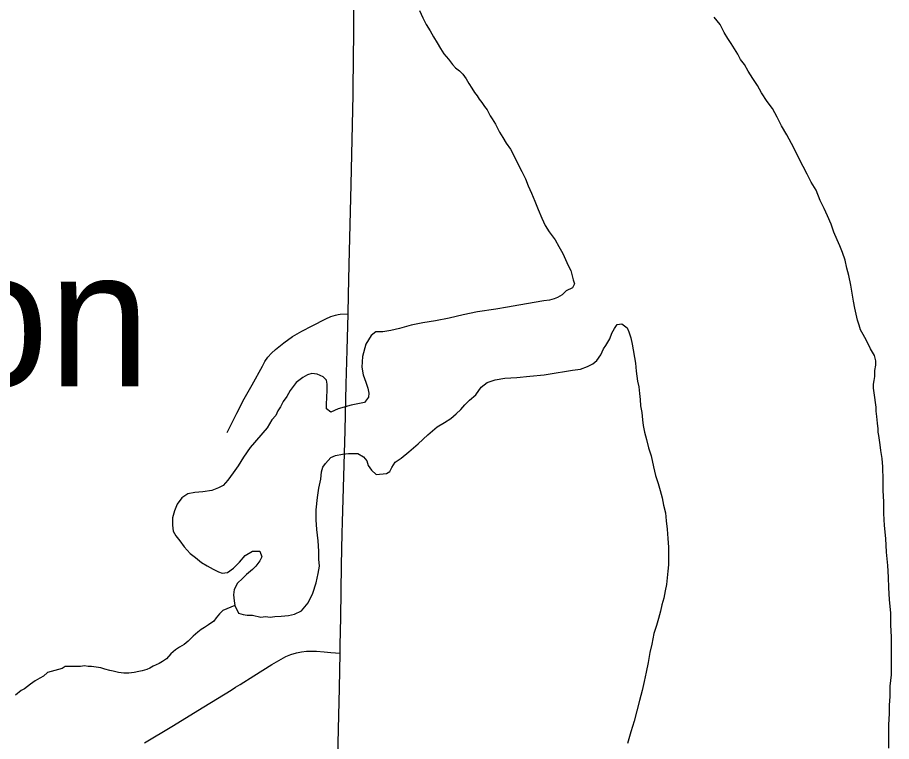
# Model space of a CAD drawing. Extents: x 2.1 to 73.9, y 4 to 26.
# Drawn here: x 46.7329 to 46.9862, y 19.5545 to 19.7643 of the extents above; entities that cross this region are included whole.
import ezdxf

# ---------------------------------------------------------------- set-up
doc = ezdxf.new("R2010")
doc.units = 0
for name, color, linetype in [('GM_X_County_Road', 7, 'Continuous'), ('GM_X_Major_River', 7, 'Continuous'), ('GM_X_Minor_River', 7, 'Continuous'), ('GM_X_Township_Road', 7, 'Continuous'), ('GM_X_Unincorporated_Text', 7, 'Continuous')]:
    doc.layers.add(name, color=color, linetype=linetype)

msp = doc.modelspace()

# ---------------------------------------------------------------- linework, layer by layer
at = {"layer": 'GM_X_County_Road'}
for points in [[(46.83015, 19.74189), (46.83019, 19.74389), (46.83033, 19.7603), (46.83039, 19.76799), (46.83036, 19.77604), (46.83032, 19.78373), (46.83029, 19.78897), (46.83028, 19.79291)], [(46.8287, 19.67847), (46.82883, 19.68394), (46.82905, 19.6926), (46.82961, 19.71591), (46.83015, 19.74189)], [(46.82641, 19.58009), (46.82645, 19.58235), (46.82658, 19.59053), (46.82668, 19.59795), (46.8268, 19.60562), (46.827, 19.61474), (46.82707, 19.61805), (46.82781, 19.64459), (46.82819, 19.65807), (46.82843, 19.66788), (46.8287, 19.67847)], [(46.82577, 19.5498), (46.82595, 19.5581), (46.82622, 19.56994), (46.82641, 19.58009)]]:
    msp.add_lwpolyline(points, dxfattribs=at)
at = {"layer": 'GM_X_Major_River'}
for points in [[(46.84943, 19.76635), (46.85038, 19.76426), (46.85133, 19.76235), (46.85246, 19.76045), (46.85341, 19.75874), (46.85455, 19.75702), (46.8555, 19.75531), (46.85644, 19.75379), (46.85777, 19.75226), (46.85891, 19.75074), (46.85986, 19.74978), (46.861, 19.74883)], [(46.98005, 19.66827), (46.97892, 19.67075), (46.97797, 19.67246), (46.97721, 19.67379), (46.97683, 19.67512), (46.97627, 19.67664), (46.97589, 19.67836), (46.97551, 19.68007), (46.97514, 19.68216), (46.97476, 19.68444), (46.97439, 19.68672), (46.97382, 19.68958), (46.97326, 19.69167), (46.97269, 19.69395), (46.97193, 19.69623), (46.97118, 19.69814), (46.97042, 19.69985), (46.96947, 19.70213), (46.96872, 19.70442), (46.96758, 19.70689), (46.96663, 19.70898), (46.9655, 19.71127), (46.96436, 19.71431), (46.96285, 19.7166), (46.96171, 19.71888), (46.96057, 19.72117), (46.95717, 19.72783), (46.95584, 19.7303), (46.95432, 19.73297), (46.953, 19.73544), (46.95167, 19.73792), (46.95015, 19.74001), (46.94845, 19.74249), (46.94731, 19.74458), (46.94598, 19.74668), (46.94466, 19.74877), (46.94352, 19.75068), (46.94238, 19.7522), (46.94162, 19.75372), (46.94068, 19.75525), (46.93973, 19.75677), (46.93878, 19.75829), (46.93764, 19.76001), (46.93651, 19.76229), (46.9348, 19.76439)], [(46.861, 19.74883), (46.86195, 19.74788), (46.86289, 19.74654), (46.86365, 19.74521), (46.8646, 19.74388), (46.86536, 19.74255), (46.86612, 19.74159), (46.86668, 19.74064), (46.86744, 19.73969), (46.8682, 19.73855), (46.86896, 19.73759), (46.86991, 19.73588), (46.87048, 19.73493), (46.87142, 19.7334), (46.87199, 19.73226), (46.87256, 19.73112), (46.87351, 19.7296), (46.87446, 19.72788), (46.87578, 19.72617), (46.879, 19.7197), (46.88014, 19.7176), (46.8809, 19.71551), (46.88184, 19.71342), (46.88279, 19.71113), (46.88373, 19.70866), (46.88487, 19.70619), (46.88582, 19.70409), (46.88695, 19.70219), (46.88866, 19.6999), (46.8898, 19.698), (46.89093, 19.69591), (46.89169, 19.69419), (46.89245, 19.69248), (46.89321, 19.69096), (46.89358, 19.68982), (46.89396, 19.68829), (46.89434, 19.68715), (46.89377, 19.68601), (46.89186, 19.68507), (46.89072, 19.68393), (46.88939, 19.68318), (46.88844, 19.6828), (46.8871, 19.68242), (46.88539, 19.68224), (46.87817, 19.68093), (46.87493, 19.68037), (46.87151, 19.67981), (46.86618, 19.67906), (46.862, 19.67813), (46.858, 19.67719), (46.85401, 19.67644), (46.8504, 19.67588), (46.84697, 19.67513), (46.84355, 19.67419), (46.84107, 19.67363), (46.83879, 19.67325), (46.83784, 19.67326), (46.8367, 19.67326), (46.83537, 19.67212), (46.83384, 19.66966), (46.83288, 19.66605), (46.83269, 19.66301), (46.83306, 19.66073), (46.83382, 19.65863), (46.83439, 19.65692), (46.83476, 19.6554), (46.83457, 19.65426), (46.83343, 19.65274), (46.82962, 19.65199), (46.82582, 19.65087), (46.82372, 19.64992), (46.8224, 19.65087), (46.8224, 19.6524), (46.82259, 19.65411), (46.8226, 19.65639), (46.8226, 19.6581), (46.82241, 19.65924), (46.82146, 19.66019), (46.81975, 19.66096), (46.81823, 19.66115), (46.8169, 19.66077), (46.81557, 19.66002), (46.81366, 19.6585), (46.81195, 19.65623), (46.81099, 19.65452), (46.80985, 19.653), (46.80909, 19.65149), (46.80832, 19.65035), (46.80775, 19.64902), (46.80661, 19.64769), (46.80527, 19.64541), (46.80032, 19.63973), (46.79841, 19.63688), (46.79688, 19.63442), (46.79536, 19.63233), (46.79383, 19.63024), (46.7925, 19.62873), (46.79117, 19.62797), (46.78926, 19.62722), (46.7866, 19.62684), (46.78432, 19.62666)], [(46.89372, 19.66207), (46.896, 19.66244), (46.89809, 19.66319), (46.89962, 19.66395), (46.90076, 19.6649), (46.9019, 19.6666), (46.90267, 19.66831), (46.90343, 19.66926), (46.90457, 19.67116), (46.90515, 19.67287), (46.90591, 19.67419), (46.90667, 19.67533), (46.90801, 19.67552), (46.90952, 19.67437), (46.91009, 19.67323), (46.91066, 19.67152), (46.91104, 19.66962), (46.91198, 19.6641), (46.91216, 19.66182), (46.91254, 19.65897), (46.91291, 19.65726), (46.9131, 19.65536), (46.91329, 19.65365), (46.91347, 19.65174), (46.91385, 19.64984), (46.91403, 19.64775), (46.91422, 19.64604), (46.9146, 19.64414), (46.91516, 19.64205), (46.91573, 19.63957), (46.91649, 19.63729), (46.91724, 19.63406), (46.91781, 19.63159), (46.91856, 19.6293), (46.91913, 19.62721), (46.91969, 19.62512), (46.92007, 19.62303), (46.92064, 19.62074), (46.92082, 19.61846), (46.9212, 19.61599), (46.92138, 19.61333), (46.92157, 19.61086), (46.92156, 19.60782), (46.92156, 19.60573), (46.92136, 19.60383), (46.92117, 19.60193), (46.92098, 19.60003), (46.92059, 19.59813), (46.92021, 19.59604), (46.91963, 19.59414), (46.91925, 19.59224), (46.91867, 19.59015), (46.9181, 19.58806), (46.91733, 19.58578), (46.91676, 19.58274), (46.91618, 19.58028), (46.91561, 19.57743), (46.91503, 19.57458), (46.91446, 19.57192), (46.91388, 19.56926), (46.91311, 19.56641), (46.91235, 19.56337), (46.91158, 19.56033), (46.91062, 19.5573), (46.90966, 19.55388)], [(46.98534, 19.55251), (46.98534, 19.55612), (46.98535, 19.55935), (46.98555, 19.56258), (46.98555, 19.56505), (46.98575, 19.56752), (46.98575, 19.57057), (46.98614, 19.5738), (46.98615, 19.57722), (46.98616, 19.58102), (46.98616, 19.58482), (46.98598, 19.58824), (46.98599, 19.59166), (46.98561, 19.59565), (46.98543, 19.59907), (46.98524, 19.60212), (46.98506, 19.60554), (46.98469, 19.60934), (46.98451, 19.61333), (46.98414, 19.61713), (46.98395, 19.62056), (46.98396, 19.62398), (46.98377, 19.62721), (46.98378, 19.63025), (46.9836, 19.63405), (46.98341, 19.63652), (46.98304, 19.6388), (46.98285, 19.64051), (46.98266, 19.64185), (46.98248, 19.64318), (46.98229, 19.64413), (46.98229, 19.64508), (46.9821, 19.64679), (46.98192, 19.64869), (46.98173, 19.65021), (46.98173, 19.65135), (46.98117, 19.65553), (46.98098, 19.65686), (46.98098, 19.65801), (46.98118, 19.65914), (46.98137, 19.66028), (46.98137, 19.662), (46.98157, 19.66352), (46.98157, 19.66485), (46.98119, 19.66637), (46.98005, 19.66827)], [(46.78432, 19.62666), (46.78223, 19.62629), (46.78051, 19.62515), (46.77918, 19.62326), (46.77841, 19.62136), (46.77784, 19.61927), (46.77784, 19.61718), (46.77802, 19.61547), (46.77878, 19.61413), (46.77992, 19.61261), (46.78125, 19.6109), (46.78295, 19.60899), (46.78447, 19.60784), (46.78618, 19.60632), (46.78789, 19.60536), (46.7896, 19.60441), (46.79112, 19.60364), (46.79226, 19.60326), (46.79378, 19.60345), (46.79549, 19.60477), (46.79721, 19.60648), (46.79892, 19.60837), (46.80102, 19.6097), (46.80311, 19.60969), (46.80368, 19.60798), (46.8031, 19.60684), (46.80196, 19.60532), (46.80101, 19.60437), (46.79929, 19.60286), (46.79815, 19.60172), (46.79663, 19.6004), (46.79567, 19.5985), (46.79548, 19.59698), (46.79566, 19.59527), (46.79585, 19.59394), (46.79699, 19.59165), (46.79832, 19.59127), (46.79946, 19.59108), (46.80098, 19.59107), (46.80345, 19.59049), (46.80478, 19.59068), (46.80611, 19.59049), (46.80744, 19.59067), (46.80935, 19.59086), (46.81144, 19.59104), (46.81315, 19.59142), (46.81524, 19.59236), (46.81715, 19.59463), (46.81849, 19.59748), (46.81944, 19.60052), (46.82002, 19.60318), (46.8204, 19.60527), (46.82022, 19.60736), (46.82022, 19.60964), (46.82004, 19.61268), (46.81966, 19.61591), (46.81948, 19.61876), (46.81948, 19.62161), (46.81987, 19.62523), (46.82026, 19.62789), (46.82083, 19.63054), (46.82103, 19.63263), (46.82141, 19.63396), (46.82217, 19.6351), (46.8237, 19.63681), (46.82503, 19.63737), (46.82712, 19.63775), (46.82883, 19.63793), (46.83035, 19.63793), (46.8315, 19.63792), (46.83321, 19.63697), (46.83415, 19.63583), (46.83453, 19.63449), (46.83548, 19.63316), (46.83681, 19.63183), (46.83985, 19.6322), (46.8408, 19.63277), (46.84137, 19.6339), (46.84233, 19.63542), (46.84404, 19.63656), (46.84633, 19.63845), (46.84899, 19.64072), (46.85185, 19.64338), (46.85452, 19.64565), (46.85661, 19.64697), (46.85852, 19.64811), (46.86004, 19.64943), (46.86137, 19.65076), (46.86252, 19.65209), (46.86385, 19.65341), (46.86575, 19.65493), (46.86728, 19.6572), (46.86899, 19.65853), (46.87128, 19.65928), (46.87413, 19.65984), (46.87755, 19.66002), (46.88136, 19.66039), (46.88554, 19.66076), (46.88896, 19.66132), (46.89144, 19.66169), (46.89372, 19.66207)]]:
    msp.add_lwpolyline(points, dxfattribs=at)
at = {"layer": 'GM_X_Minor_River'}
msp.add_lwpolyline([(46.79585, 19.59394), (46.79243, 19.59243), (46.79148, 19.59148), (46.79052, 19.59034), (46.78976, 19.58939), (46.78824, 19.58826), (46.78709, 19.5875), (46.78614, 19.58693), (46.78519, 19.58618), (46.78386, 19.58504), (46.78233, 19.58353), (46.78119, 19.58258), (46.77986, 19.58182), (46.77871, 19.58107), (46.77738, 19.57993), (46.77605, 19.57841), (46.77491, 19.57766), (46.77395, 19.57709), (46.77224, 19.57633), (46.77129, 19.57577), (46.77034, 19.57539), (46.76901, 19.57501), (46.76805, 19.57482), (46.76672, 19.57445), (46.7652, 19.57426), (46.76368, 19.57427), (46.76216, 19.57446), (46.76064, 19.57485), (46.75969, 19.57504), (46.75817, 19.57542), (46.75703, 19.57581), (46.7557, 19.576), (46.75437, 19.5762), (46.75342, 19.5762), (46.75228, 19.57639), (46.75113, 19.57621), (46.7498, 19.57621), (46.74828, 19.57621), (46.74676, 19.57622), (46.74581, 19.57565), (46.74162, 19.57452), (46.74048, 19.57339), (46.73934, 19.57282), (46.73801, 19.57206), (46.73667, 19.57112), (46.73496, 19.56979), (46.73401, 19.56922), (46.73229, 19.5679)], dxfattribs=at)
at = {"layer": 'GM_X_Township_Road'}
for points in [[(46.79366, 19.64402), (46.79647, 19.64961), (46.79863, 19.65379), (46.80091, 19.65788), (46.80386, 19.6633), (46.80462, 19.66465), (46.80549, 19.66592), (46.80652, 19.66707), (46.80767, 19.66812), (46.81012, 19.67006), (46.81262, 19.67185), (46.81394, 19.67268), (46.81532, 19.67342), (46.81833, 19.67498), (46.82227, 19.67702), (46.82366, 19.67766), (46.82501, 19.67809), (46.82585, 19.67825), (46.82643, 19.6783), (46.8287, 19.67847)], [(46.76972, 19.55405), (46.77765, 19.55888), (46.78694, 19.5645), (46.79484, 19.56935), (46.79612, 19.57026), (46.79745, 19.57101), (46.80135, 19.57355), (46.80662, 19.57683), (46.81069, 19.57908), (46.81212, 19.5797), (46.81376, 19.58017), (46.81523, 19.5805), (46.81667, 19.5807), (46.81816, 19.58071), (46.81953, 19.58064), (46.8218, 19.58045), (46.82367, 19.5803), (46.82641, 19.58009)]]:
    msp.add_lwpolyline(points, dxfattribs=at)

# ---------------------------------------------------------------- texts
at = {"layer": 'GM_X_Unincorporated_Text'}
msp.add_text('Junction', height=0.039489, rotation=0, dxfattribs=at).set_placement((46.57463, 19.6574))

doc.saveas('drawing.dxf')
